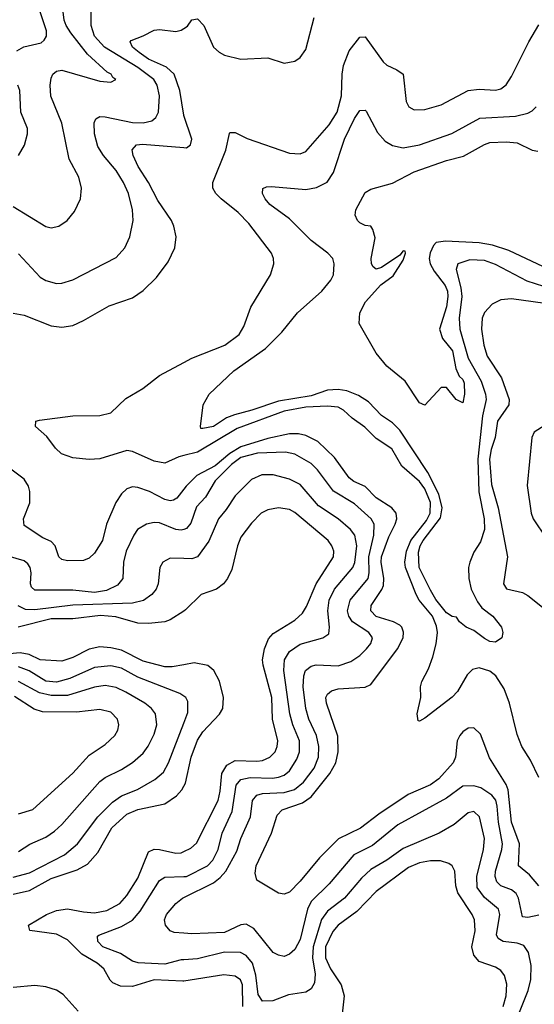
# Model space of a CAD drawing. Header units: inches. Extents: x 1308407 to 1441228, y 959628 to 1036311.
# Tile 277 of 656: x 1339394 to 1341294, y 1005939 to 1009571. Entities that reach past the tile are written whole.
import ezdxf

# ---------------------------------------------------------------- set-up
doc = ezdxf.new("R2010")
doc.units = ezdxf.units.IN
doc.header["$MEASUREMENT"] = 0
doc.layers.add('B3030', color=7, linetype='Continuous')
doc.layers.add('B3040', color=7, linetype='Continuous')

msp = doc.modelspace()

# ---------------------------------------------------------------- linework, layer by layer
at = {"layer": 'B3030', "color": 5}
for points, elevation in [([(1339370, 1008882), (1339490, 1008808.3), (1339510, 1008803.9), (1339538, 1008810), (1339569.8, 1008830.2), (1339596.6, 1008863.4), (1339618.3, 1008910), (1339622.2, 1008950), (1339611.9, 1008990), (1339576.7, 1009056.7), (1339549.4, 1009190), (1339509, 1009289), (1339506.4, 1009330), (1339510, 1009355.5), (1339516.8, 1009370), (1339530, 1009381.8), (1339550, 1009385.4), (1339690, 1009344.5), (1339730, 1009341.3), (1339749.2, 1009350), (1339738, 1009358), (1339731.5, 1009370), (1339717.4, 1009377.4), (1339644.3, 1009444.3), (1339582.3, 1009522.3), (1339565.8, 1009550), (1339558.4, 1009570), (1339553.8, 1009610)], 2860), ([(1339384, 1009456), (1339409.2, 1009470.8), (1339473.6, 1009486.4), (1339484.8, 1009495.2), (1339493.1, 1009510), (1339492.5, 1009530), (1339459.5, 1009630)], 2880), ([(1339390, 1008707.1), (1339470, 1008621.5), (1339490, 1008608.6), (1339530, 1008597.5), (1339550, 1008598.8), (1339590, 1008612), (1339750, 1008693.6), (1339782.8, 1008730), (1339801.1, 1008770), (1339813, 1008830), (1339810.5, 1008870), (1339795.3, 1008930), (1339777.5, 1008970), (1339750, 1009014.3), (1339703.2, 1009070), (1339683.1, 1009103.1), (1339669.9, 1009150), (1339669.1, 1009190.9), (1339674.8, 1009205.2), (1339690, 1009213.7), (1339710, 1009213.2), (1339810, 1009192.5), (1339850, 1009191.1), (1339881.9, 1009198.1), (1339897, 1009210), (1339906, 1009230), (1339909.9, 1009290), (1339901.2, 1009330), (1339888.7, 1009350), (1339830, 1009394.4), (1339707.2, 1009470), (1339669.9, 1009510), (1339658.5, 1009550), (1339657.7, 1009610)], 2840), ([(1340000, 1009217.5), (1339999.4, 1009219.4), (1339985, 1009310), (1339964.6, 1009370), (1339935.8, 1009395.8), (1339870, 1009425), (1339834.5, 1009450), (1339810.8, 1009470), (1339802.2, 1009490), (1339805.4, 1009494.6), (1339850, 1009511.1), (1339890, 1009532.6), (1339910, 1009534.7), (1339970, 1009527.3), (1339990, 1009533.2), (1340000, 1009539.2)], 2820), ([(1339390, 1009070.4), (1339411.3, 1009108.7), (1339423.1, 1009150), (1339422.9, 1009170), (1339398.5, 1009230), (1339394.4, 1009310), (1339386.6, 1009330)], 2880), ([(1339370, 1008488.7), (1339410, 1008480.9), (1339510, 1008442), (1339550, 1008437.3), (1339590, 1008443.5), (1339630, 1008461.4), (1339724, 1008516), (1339810, 1008545.2), (1339850, 1008572.2), (1339899.5, 1008620.5), (1339942.5, 1008677.5), (1339967.1, 1008730), (1339971.4, 1008770), (1339963.4, 1008810), (1339954.1, 1008830), (1339903.7, 1008903.7), (1339869.5, 1008970), (1339831.3, 1009030), (1339813, 1009070), (1339808.7, 1009091.3), (1339825.6, 1009110), (1339847.6, 1009112.4), (1340000, 1009099.9)], 2820), ([(1340000, 1007963.4), (1339981.3, 1007958.7), (1339930, 1007934.9), (1339890, 1007942.4), (1339810, 1007977.6), (1339790, 1007982), (1339690, 1007950.9), (1339650, 1007948.2), (1339590, 1007954.9), (1339548.4, 1007970), (1339526.3, 1007990), (1339494, 1008034), (1339452, 1008070), (1339454, 1008090), (1339466.8, 1008093.2), (1339590, 1008109.4), (1339690, 1008110.7), (1339730, 1008121.2), (1339786.4, 1008173.6), (1339848.2, 1008210), (1339910, 1008258.4), (1340000, 1008306.8)], 2780), ([(1340000, 1007838.6), (1339974.4, 1007805.6), (1339961.6, 1007798.4), (1339950, 1007795.8), (1339930, 1007801.4), (1339873.3, 1007830), (1339830, 1007845.7), (1339810, 1007848), (1339790, 1007840.4), (1339770, 1007821.6), (1339748.9, 1007790), (1339714.1, 1007710), (1339699.3, 1007650), (1339670, 1007603.1), (1339650, 1007584.1), (1339630, 1007575.6), (1339570, 1007574.9), (1339550, 1007580.2), (1339538.6, 1007590), (1339524.8, 1007630), (1339510, 1007645.5), (1339479.9, 1007659.9), (1339410, 1007705.6), (1339408.5, 1007730), (1339431.3, 1007788.7), (1339431.8, 1007830), (1339426.4, 1007850), (1339410, 1007876.3), (1339356.9, 1007916.9)], 2820), ([(1340000, 1007690.8), (1339990, 1007687.9), (1339970, 1007690.9), (1339910, 1007714.8), (1339890, 1007716.1), (1339862.7, 1007710), (1339829.4, 1007690), (1339815, 1007670), (1339786.8, 1007610), (1339777.3, 1007570), (1339775.3, 1007510), (1339755.5, 1007484.5), (1339715, 1007465), (1339670, 1007458.3), (1339590, 1007466.7), (1339450, 1007466.5), (1339437.5, 1007477.5), (1339433.5, 1007490), (1339436.6, 1007530), (1339432.4, 1007550), (1339423.5, 1007563.5), (1339410, 1007574.1), (1339351.4, 1007591.4)], 2840), ([(1340000, 1007582.8), (1339950, 1007584.5), (1339922, 1007570), (1339911.1, 1007550), (1339905, 1007490), (1339897.4, 1007470), (1339881.8, 1007450), (1339851.4, 1007428.6), (1339810, 1007418.1), (1339590, 1007411), (1339450, 1007394.1), (1339415.6, 1007395.6), (1339388.8, 1007408.8)], 2860), ([(1340000, 1007389.3), (1339950, 1007357.3), (1339930, 1007349.9), (1339870, 1007343.7), (1339830, 1007344.8), (1339748.4, 1007368.4), (1339692.6, 1007372.6), (1339590, 1007361.1), (1339510, 1007360.9), (1339388, 1007330)], 2880), ([(1340000, 1007190.9), (1339957, 1007183), (1339930, 1007183.7), (1339850, 1007204.9), (1339770, 1007244.8), (1339730, 1007254.3), (1339690, 1007257.6), (1339650, 1007249.2), (1339590, 1007217.6), (1339550, 1007205.1), (1339470.1, 1007209.9), (1339429.5, 1007229.5), (1339395.8, 1007235.8), (1339290, 1007225.2)], 2920), ([(1340000, 1007075.2), (1339985.8, 1007085.8), (1339830, 1007145.9), (1339770, 1007178.7), (1339730, 1007187.2), (1339670, 1007181.6), (1339579.6, 1007140.4), (1339530, 1007127.6), (1339490, 1007130.2), (1339429, 1007169), (1339390, 1007184.2)], 2940), ([(1339390, 1006501.7), (1339430.9, 1006529.1), (1339490, 1006555.3), (1339522.8, 1006577.2), (1339550, 1006602.5), (1339690, 1006760.1), (1339710, 1006775.7), (1339770, 1006804.4), (1339809.9, 1006830.1), (1339850, 1006864.6), (1339868.7, 1006891.3), (1339890, 1006935.6), (1339900.4, 1006970), (1339895.5, 1007010), (1339880.6, 1007030), (1339855.7, 1007050), (1339785.8, 1007090), (1339750, 1007107), (1339710, 1007114.2), (1339670, 1007108.8), (1339570, 1007078.2), (1339510, 1007078.4), (1339467.6, 1007087.6), (1339390, 1007129.1)], 2960), ([(1339390, 1006641.2), (1339442.6, 1006657.4), (1339590, 1006790.8), (1339650, 1006857.3), (1339710, 1006896.8), (1339745, 1006930), (1339756.8, 1006950), (1339760.3, 1006970), (1339755.7, 1006990), (1339730, 1007016.1), (1339690, 1007025.9), (1339603.7, 1007016.3), (1339477.8, 1007017.8), (1339447.3, 1007027.3), (1339374.6, 1007074.6)], 2980), ([(1339370, 1006407.4), (1339430, 1006424.1), (1339559.9, 1006490), (1339607.7, 1006530), (1339682.6, 1006630), (1339736.3, 1006683.7), (1339770, 1006707.7), (1339829, 1006731), (1339892.4, 1006767.6), (1339925.2, 1006794.8), (1339943.4, 1006830), (1340000, 1006976)], 2940), ([(1339370, 1006344.6), (1339430, 1006358.4), (1339510, 1006403), (1339605.9, 1006434.1), (1339644.6, 1006455.4), (1339681.9, 1006498.1), (1339734.2, 1006590), (1339790, 1006639.7), (1339830, 1006657.4), (1339930, 1006678.5), (1339972.9, 1006707.1), (1339992.8, 1006730), (1340000, 1006743.6)], 2920), ([(1340000, 1006024.1), (1339996.5, 1006023.5), (1339890, 1006028.7), (1339810, 1006004.6), (1339766, 1006006), (1339738.3, 1006018.3), (1339728, 1006028), (1339704.3, 1006070), (1339679.6, 1006090), (1339623.5, 1006123.5), (1339570, 1006177), (1339530, 1006197.3), (1339431.1, 1006211.1), (1339426, 1006230), (1339493.1, 1006270), (1339530, 1006285.1), (1339570, 1006291.1), (1339630, 1006279.1), (1339670, 1006276.5), (1339715.3, 1006284.7), (1339763.7, 1006310), (1339790, 1006339.4), (1339830, 1006403.5), (1339870, 1006500.6), (1339890, 1006510.6), (1339910, 1006510.1), (1339970, 1006496.3), (1339990, 1006497.9), (1340000, 1006502.6)], 2880), ([(1340000, 1006102.7), (1339990, 1006102), (1339930, 1006086.8), (1339831.1, 1006091.1), (1339810, 1006097.8), (1339765.7, 1006125.7), (1339700.7, 1006150), (1339682.3, 1006170), (1339680.9, 1006190), (1339686.1, 1006193.9), (1339770, 1006225), (1339810.7, 1006249.3), (1339838.2, 1006281.8), (1339910, 1006395.6), (1339930, 1006407.2), (1340000, 1006409.5)], 2860), ([(1340000, 1006200.7), (1339964, 1006204), (1339949.7, 1006210), (1339932.8, 1006230), (1339928.7, 1006250), (1339936.4, 1006270), (1339970.8, 1006310), (1339994.8, 1006330), (1340000, 1006332.6)], 2840), ([(1339610, 1005912.8), (1339555, 1005975), (1339530.5, 1005990.5), (1339490, 1006002.6), (1339450, 1006007.4), (1339370, 1006000.4)], 2920)]:
    msp.add_lwpolyline(points, dxfattribs=dict(at, elevation=elevation))
at = {"layer": 'B3040', "color": 5}
for points, elevation in [([(1340000, 1009539.2), (1340013, 1009547), (1340030, 1009570.3), (1340050, 1009574.7), (1340073.6, 1009550), (1340109.7, 1009469.7), (1340130, 1009450.9), (1340150, 1009439.8), (1340210, 1009425.1), (1340310, 1009430.2), (1340370, 1009411), (1340410, 1009418.2), (1340430, 1009432.3), (1340450, 1009461.5), (1340480.9, 1009579.1)], 2820), ([(1340000, 1008306.8), (1340030, 1008322.9), (1340151, 1008370), (1340204, 1008410), (1340221.3, 1008438.7), (1340247.8, 1008510), (1340320.3, 1008630), (1340331.9, 1008670), (1340330.8, 1008690), (1340323.5, 1008710), (1340239.4, 1008819.4), (1340200.4, 1008860.4), (1340138, 1008910), (1340118.3, 1008930), (1340107.2, 1008950), (1340106.7, 1008970), (1340154.9, 1009090), (1340168.2, 1009151.8), (1340170, 1009155.3), (1340190, 1009155), (1340233.5, 1009133.5), (1340390, 1009078.4), (1340430, 1009075.9), (1340450, 1009085.4), (1340536.7, 1009183.3), (1340565.5, 1009230), (1340582.2, 1009290), (1340584.2, 1009370), (1340590, 1009402.4), (1340610, 1009456.9), (1340650, 1009506.7), (1340670, 1009508.5), (1340736, 1009416), (1340750, 1009403.2), (1340786.7, 1009386.7), (1340809.1, 1009370), (1340821.1, 1009270), (1340830.2, 1009250.2), (1340850, 1009238.6), (1340890, 1009239.3), (1340950, 1009257.1), (1341050, 1009310.1), (1341090, 1009315.5), (1341150, 1009311), (1341170, 1009316.3), (1341190, 1009331.4), (1341210, 1009361.7), (1341273.2, 1009490), (1341310, 1009552.5)], 2780), ([(1341452.4, 1008547.6), (1341266.9, 1008606.9), (1341150, 1008668.4), (1341110, 1008682.6), (1341055.3, 1008684.7), (1341011.8, 1008670), (1341004.8, 1008650), (1341022.1, 1008582.1), (1341025.8, 1008550), (1341016.9, 1008470), (1341018.4, 1008430), (1341050, 1008322.5), (1341097.4, 1008237.4), (1341113.9, 1008190), (1341116.4, 1008170), (1341102.8, 1008110), (1341085.6, 1007950), (1341088.9, 1007828.9), (1341108.9, 1007730), (1341109.6, 1007690.4), (1341095.7, 1007644.3), (1341070, 1007606.3), (1341055.5, 1007570), (1341050.7, 1007550), (1341052.3, 1007510), (1341060.5, 1007470), (1341083.6, 1007423.6), (1341100.7, 1007400.7), (1341140.4, 1007370), (1341173, 1007330), (1341177.3, 1007310), (1341174, 1007290), (1341150, 1007274.5), (1341130, 1007276.9), (1341110, 1007287.7), (1341070, 1007317.8), (1341042, 1007330), (1341017.2, 1007350), (1341006.8, 1007366.8), (1340990.7, 1007369.3), (1340970, 1007382.4), (1340930, 1007432.4), (1340910, 1007466), (1340869.3, 1007550), (1340866.1, 1007606.1), (1340872.1, 1007630), (1340883.8, 1007650), (1340947, 1007733), (1340953.1, 1007770), (1340940.9, 1007820.9), (1340900.4, 1007900.4), (1340796.8, 1008056.8), (1340770, 1008083.5), (1340730, 1008110.9), (1340681.9, 1008161.9), (1340644.5, 1008184.5), (1340601.4, 1008201.4), (1340570, 1008206.8), (1340530, 1008204.3), (1340470, 1008183.4), (1340350, 1008164.2), (1340251, 1008130), (1340186.9, 1008113.1), (1340157.9, 1008102.1), (1340109.9, 1008069.9), (1340070, 1008062.7), (1340063.2, 1008063.2), (1340061.2, 1008070), (1340071.1, 1008150), (1340093.5, 1008190), (1340184.8, 1008275.2), (1340302, 1008358), (1340361.3, 1008418.7), (1340419.4, 1008490), (1340509.8, 1008570), (1340543.1, 1008610), (1340552.5, 1008630), (1340554.8, 1008670), (1340549.8, 1008690), (1340532.1, 1008710), (1340470, 1008756.3), (1340390, 1008836.2), (1340317.6, 1008890), (1340299.8, 1008910), (1340289.8, 1008930), (1340291.5, 1008948.5), (1340305, 1008955), (1340323.7, 1008956.3), (1340450, 1008944.3), (1340490, 1008952.3), (1340528.6, 1008971.4), (1340552.6, 1009007.4), (1340592.6, 1009130), (1340630, 1009206.9), (1340650, 1009235.6), (1340670, 1009238), (1340673.6, 1009233.7), (1340715.4, 1009155.4), (1340742.8, 1009122.8), (1340770, 1009107.4), (1340810, 1009098.9), (1340870, 1009109), (1340989.1, 1009150.9), (1341092.6, 1009207.4), (1341224.1, 1009215.9), (1341270, 1009226), (1341285.6, 1009234.4), (1341300.2, 1009250)], 2760), ([(1340000, 1009099.9), (1340010, 1009099), (1340024.1, 1009110), (1340029.9, 1009130), (1340000, 1009217.5)], 2820), ([(1341348.8, 1008650), (1341199.4, 1008719.4), (1341139.1, 1008739.1), (1341090, 1008747.8), (1340965.8, 1008754.2), (1340931, 1008749), (1340921.3, 1008738.7), (1340909.3, 1008710.7), (1340905.2, 1008690), (1340909.3, 1008670), (1340923.6, 1008643.6), (1340965, 1008590), (1340973.3, 1008570), (1340975.1, 1008550), (1340970, 1008512.4), (1340943.3, 1008430), (1340954.9, 1008394.9), (1340991.6, 1008350), (1341004.2, 1008284.2), (1341016.6, 1008256.6), (1341030, 1008244.2), (1341035.4, 1008230), (1341036.3, 1008190), (1341030, 1008157.2), (1341005.2, 1008170), (1340970, 1008214), (1340950, 1008214), (1340890, 1008149), (1340870, 1008157.2), (1340817.3, 1008237.3), (1340750, 1008293), (1340710, 1008341), (1340647.1, 1008450), (1340649.9, 1008490), (1340671.1, 1008530), (1340727.4, 1008592.6), (1340773.3, 1008626.7), (1340810, 1008684), (1340818.9, 1008710), (1340816.8, 1008716.8), (1340810, 1008718.9), (1340797, 1008703), (1340730, 1008657.1), (1340710, 1008651.4), (1340699.4, 1008659.4), (1340692.7, 1008670), (1340691.9, 1008690), (1340706, 1008766), (1340697.7, 1008797.7), (1340690, 1008809.6), (1340670, 1008812.4), (1340650, 1008822), (1340641.3, 1008830), (1340632.6, 1008850), (1340635.3, 1008870), (1340670, 1008933.7), (1340690, 1008946), (1340770, 1008967.7), (1340849.8, 1009010), (1340970, 1009051.4), (1341032.7, 1009067.3), (1341110, 1009110.8), (1341130, 1009117.6), (1341190, 1009120.7), (1341230, 1009116.4), (1341286, 1009090), (1341306.4, 1009086.4)], 2740), ([(1341370, 1008519.8), (1341210, 1008541.3), (1341170, 1008537.8), (1341138.8, 1008521.2), (1341110, 1008490.6), (1341101, 1008470), (1341099.3, 1008430), (1341107.2, 1008370), (1341119.9, 1008330), (1341172.6, 1008250), (1341200.5, 1008170), (1341199.6, 1008150), (1341158.2, 1008090), (1341149.2, 1008030), (1341134.2, 1007985.8), (1341128.7, 1007950), (1341136.4, 1007856.4), (1341161, 1007770), (1341195.4, 1007590), (1341179.8, 1007490), (1341190.9, 1007470.9), (1341250, 1007458), (1341270, 1007446.9), (1341330, 1007398.4)], 2780), ([(1341310, 1006775.8), (1341279.3, 1006839.3), (1341248.1, 1006890), (1341230, 1006933.6), (1341202.8, 1007050), (1341182.1, 1007102.1), (1341151.7, 1007150), (1341130, 1007167.4), (1341090, 1007179.6), (1341066, 1007174), (1341045.8, 1007154.2), (1341010, 1007092.7), (1340990, 1007072.1), (1340890, 1006994.4), (1340870, 1006982.6), (1340864.8, 1006984.8), (1340861.6, 1007010), (1340874.8, 1007070), (1340873.3, 1007110), (1340878.4, 1007130), (1340903.4, 1007176.6), (1340919.8, 1007220.2), (1340932, 1007268), (1340936.3, 1007310), (1340933.1, 1007333.1), (1340918, 1007370), (1340868.3, 1007430), (1340857.1, 1007450), (1340818.7, 1007550), (1340815.7, 1007570), (1340822, 1007610), (1340837.7, 1007650), (1340895.9, 1007724.1), (1340909.8, 1007750), (1340910.5, 1007790), (1340890, 1007840.1), (1340870, 1007867.4), (1340804.5, 1007924.5), (1340768, 1007988), (1340710, 1008025.9), (1340668.3, 1008068.3), (1340620.9, 1008100.9), (1340589.2, 1008130), (1340570, 1008141.1), (1340530, 1008145.7), (1340450, 1008141.1), (1340370, 1008126.4), (1340197, 1008063), (1340050, 1007976.2), (1340000, 1007963.4)], 2780), ([(1341365.3, 1008094.7), (1341293.8, 1008050), (1341285, 1008030), (1341267.1, 1007852.9), (1341282, 1007750), (1341290, 1007729.5), (1341338.2, 1007658.2)], 2820), ([(1341310, 1006375.9), (1341276.4, 1006416.4), (1341235.4, 1006450), (1341238.6, 1006530), (1341209.5, 1006610), (1341197.8, 1006730), (1341189.6, 1006750), (1341128.1, 1006848.1), (1341095.1, 1006935.1), (1341070, 1006959.1), (1341050, 1006957), (1341030, 1006944), (1341018.4, 1006930), (1341009.6, 1006910), (1341003, 1006850), (1340994, 1006830), (1340941, 1006770), (1340910, 1006748.3), (1340828, 1006712), (1340719.4, 1006640.6), (1340651.9, 1006588.1), (1340570.9, 1006549.1), (1340501.3, 1006478.7), (1340430, 1006393), (1340390, 1006352.8), (1340370, 1006344.6), (1340350, 1006348), (1340270, 1006397), (1340262.8, 1006422.8), (1340267.5, 1006450), (1340323.9, 1006570), (1340344.1, 1006635.9), (1340363.5, 1006656.5), (1340438.3, 1006681.7), (1340470, 1006703.7), (1340539.1, 1006790), (1340561.5, 1006830), (1340569.6, 1006870), (1340568.2, 1006928.2), (1340526.2, 1007050), (1340524.7, 1007070), (1340530, 1007082.6), (1340545, 1007095), (1340570, 1007102.2), (1340670, 1007108.3), (1340690, 1007118.4), (1340788.4, 1007250), (1340809.9, 1007290), (1340811.4, 1007311.4), (1340805.3, 1007330), (1340797, 1007337), (1340773.5, 1007350), (1340709.5, 1007369.5), (1340690.4, 1007390), (1340691.8, 1007410), (1340731.3, 1007468.7), (1340736.5, 1007483.5), (1340738.7, 1007510), (1340728.5, 1007570), (1340729.7, 1007590), (1340756.2, 1007663.8), (1340780.4, 1007710), (1340786.7, 1007730), (1340784.4, 1007750), (1340768.4, 1007770), (1340710, 1007807), (1340670, 1007849), (1340627.7, 1007867.7), (1340610, 1007881.5), (1340556.3, 1007956.3), (1340494.6, 1008014.6), (1340450, 1008037.6), (1340423.2, 1008043.2), (1340390, 1008042.9), (1340310, 1008025.8), (1340210, 1007994.8), (1340170, 1007970.8), (1340115.3, 1007924.7), (1340048.2, 1007890), (1340008.9, 1007850), (1340000, 1007838.6)], 2820), ([(1340000, 1006332.6), (1340110, 1006387), (1340134.2, 1006405.8), (1340155.2, 1006430), (1340196, 1006504), (1340210, 1006550.2), (1340246.4, 1006630), (1340254, 1006690), (1340269.1, 1006710), (1340290, 1006715.7), (1340370, 1006720.2), (1340408.5, 1006731.5), (1340441.6, 1006758.4), (1340481.1, 1006810), (1340497.1, 1006850), (1340498.9, 1006890), (1340489.2, 1006930), (1340461.7, 1006990), (1340450.2, 1007030.2), (1340440.1, 1007110), (1340442.5, 1007150), (1340449.6, 1007170.4), (1340470, 1007186), (1340489.1, 1007190.9), (1340570, 1007187.5), (1340617, 1007203), (1340650, 1007225.5), (1340673.9, 1007250), (1340689.9, 1007270), (1340696.8, 1007290), (1340683.2, 1007310), (1340623.1, 1007350), (1340609.5, 1007370), (1340604.6, 1007390), (1340614.6, 1007430), (1340680.3, 1007510), (1340684, 1007530), (1340682.5, 1007590), (1340701.7, 1007670), (1340702.6, 1007710), (1340691, 1007730), (1340630, 1007785.5), (1340552.2, 1007832.2), (1340493.4, 1007910), (1340470, 1007933.3), (1340410, 1007968), (1340375.1, 1007975.1), (1340271.9, 1007971.9), (1340210, 1007955.5), (1340176.5, 1007930), (1340116, 1007870), (1340079.6, 1007810), (1340046.4, 1007773.6), (1340026.4, 1007713.6), (1340010, 1007693.7), (1340000, 1007690.8)], 2840), ([(1340000, 1006409.5), (1340010.2, 1006409.8), (1340087.6, 1006450), (1340107, 1006470), (1340127.2, 1006510), (1340141.9, 1006570), (1340178.4, 1006650), (1340193.3, 1006746.7), (1340210, 1006768.2), (1340244.6, 1006775.4), (1340327.5, 1006772.5), (1340350, 1006776.1), (1340370, 1006784.1), (1340390, 1006799.6), (1340417.3, 1006842.7), (1340426.8, 1006870), (1340426.7, 1006910), (1340402.3, 1006970), (1340391.7, 1007010), (1340369.3, 1007170), (1340371.2, 1007210), (1340390, 1007239.8), (1340430, 1007267.7), (1340513.6, 1007290), (1340535.1, 1007304.9), (1340537.9, 1007330), (1340531.4, 1007390), (1340536.9, 1007430), (1340555.6, 1007470), (1340623.9, 1007550), (1340630.9, 1007569.1), (1340638.5, 1007630), (1340630.8, 1007670), (1340615.8, 1007690), (1340569.4, 1007729.4), (1340497.5, 1007777.5), (1340430, 1007856.6), (1340390, 1007876.2), (1340330, 1007892.3), (1340288.5, 1007891.5), (1340250, 1007874.8), (1340190, 1007814.6), (1340156.2, 1007763.8), (1340127.5, 1007730), (1340092.8, 1007647.2), (1340050.1, 1007589.9), (1340030, 1007581.9), (1340000, 1007582.8)], 2860), ([(1340000, 1006502.6), (1340025.5, 1006514.5), (1340046.9, 1006533.1), (1340126.3, 1006690), (1340134.6, 1006725.4), (1340140.6, 1006790), (1340158.8, 1006821.2), (1340190, 1006838.5), (1340270, 1006835), (1340290, 1006838.3), (1340317.3, 1006850), (1340336.7, 1006870), (1340344.9, 1006890), (1340346.7, 1006910), (1340327.8, 1006990), (1340325.3, 1007070), (1340292.4, 1007190), (1340290.3, 1007210), (1340297.3, 1007250), (1340313, 1007287), (1340330, 1007306.9), (1340410, 1007355.5), (1340438.3, 1007381.7), (1340453.3, 1007406.7), (1340488.7, 1007490), (1340552.6, 1007590), (1340553.8, 1007610), (1340546.9, 1007630), (1340532.9, 1007650), (1340410, 1007753.4), (1340390, 1007764.3), (1340350, 1007770.5), (1340310, 1007762.5), (1340286, 1007750), (1340250, 1007714.2), (1340210, 1007662.2), (1340197.8, 1007630), (1340177.1, 1007542.9), (1340161.7, 1007510), (1340146.5, 1007490), (1340120.3, 1007470), (1340064.6, 1007450), (1340006.5, 1007393.5), (1340000, 1007389.3)], 2880), ([(1340000, 1006743.6), (1340005.7, 1006754.3), (1340027, 1006850), (1340050, 1006913), (1340070, 1006944.2), (1340131.4, 1007008.6), (1340143.6, 1007030), (1340146.7, 1007070), (1340131.2, 1007131.2), (1340110.4, 1007170.4), (1340088.1, 1007188.1), (1340037.9, 1007197.9), (1340000, 1007190.9)], 2920), ([(1340000, 1006976), (1340015.2, 1007015.2), (1340015.1, 1007055.1), (1340007, 1007070), (1340000, 1007075.2)], 2940), ([(1341310, 1006266.8), (1341270, 1006258.3), (1341250, 1006261.4), (1341235.2, 1006330), (1341227.1, 1006347.1), (1341210, 1006360.3), (1341170, 1006376), (1341154.9, 1006390), (1341149.3, 1006410), (1341150.6, 1006430), (1341174.1, 1006510), (1341176.1, 1006530), (1341161.2, 1006610), (1341156.8, 1006670), (1341151.3, 1006691.3), (1341137.4, 1006710), (1341096.8, 1006736.8), (1341070, 1006745.1), (1341030, 1006742.9), (1340970, 1006698.6), (1340790, 1006600.7), (1340696.1, 1006523.9), (1340627, 1006490), (1340536.7, 1006383.3), (1340470, 1006317.8), (1340457.1, 1006290), (1340430, 1006177.7), (1340410, 1006141), (1340390, 1006123.1), (1340370, 1006115.5), (1340350, 1006119.4), (1340330, 1006129.8), (1340258.5, 1006218.5), (1340230, 1006234), (1340210, 1006231.3), (1340150, 1006203.2), (1340030, 1006198), (1340000, 1006200.7)], 2840), ([(1341238.6, 1005910), (1341271.4, 1005990), (1341281.1, 1006030), (1341281.8, 1006081.8), (1341272.3, 1006130), (1341255.3, 1006155.3), (1341230, 1006164.7), (1341178.7, 1006170), (1341161, 1006181), (1341154.5, 1006194.5), (1341166.7, 1006270), (1341161.6, 1006290), (1341110, 1006332.2), (1341082.6, 1006370), (1341081.9, 1006410), (1341106.3, 1006510), (1341109.9, 1006550), (1341091.5, 1006630), (1341070, 1006649.8), (1341050, 1006644.8), (1340997.7, 1006602.3), (1340942, 1006570), (1340810, 1006513.7), (1340750, 1006469.9), (1340690, 1006436.3), (1340655.5, 1006404.5), (1340593.3, 1006330), (1340530, 1006282.4), (1340508.4, 1006251.6), (1340477.6, 1006150), (1340474.5, 1006110), (1340484.5, 1006050), (1340482.2, 1006017.8), (1340470, 1005995.6), (1340450, 1005983.7), (1340386.4, 1005973.6), (1340328.3, 1005951.7), (1340290, 1005949.9), (1340274.2, 1005974.2), (1340266.4, 1006046.4), (1340253.3, 1006090), (1340230, 1006119.1), (1340209.6, 1006129.6), (1340150, 1006130.6), (1340050, 1006106.4), (1340000, 1006102.7)], 2860), ([(1341178.9, 1005930), (1341189.4, 1005970), (1341192.6, 1006012.6), (1341184.3, 1006044.3), (1341170, 1006063.5), (1341150, 1006075.4), (1341090, 1006096.5), (1341070, 1006120.4), (1341063.5, 1006150), (1341075.4, 1006210), (1341073.1, 1006250), (1341064.5, 1006270), (1341012, 1006350), (1341004.3, 1006375.7), (1340999.9, 1006430), (1340990.7, 1006450), (1340978.1, 1006458.1), (1340947.5, 1006467.5), (1340910, 1006467.4), (1340870, 1006460.7), (1340830, 1006443.7), (1340710, 1006354.7), (1340639.1, 1006280.9), (1340570, 1006230.7), (1340550, 1006207), (1340523, 1006150), (1340522.9, 1006110), (1340540.9, 1006070), (1340580.9, 1006010), (1340591.3, 1005970), (1340580.5, 1005870)], 2880), ([(1340217.2, 1005930), (1340216.9, 1006010), (1340209, 1006029), (1340190, 1006041.9), (1340147.4, 1006047.4), (1340000, 1006024.1)], 2880)]:
    msp.add_lwpolyline(points, dxfattribs=dict(at, elevation=elevation))

doc.saveas('drawing.dxf')
